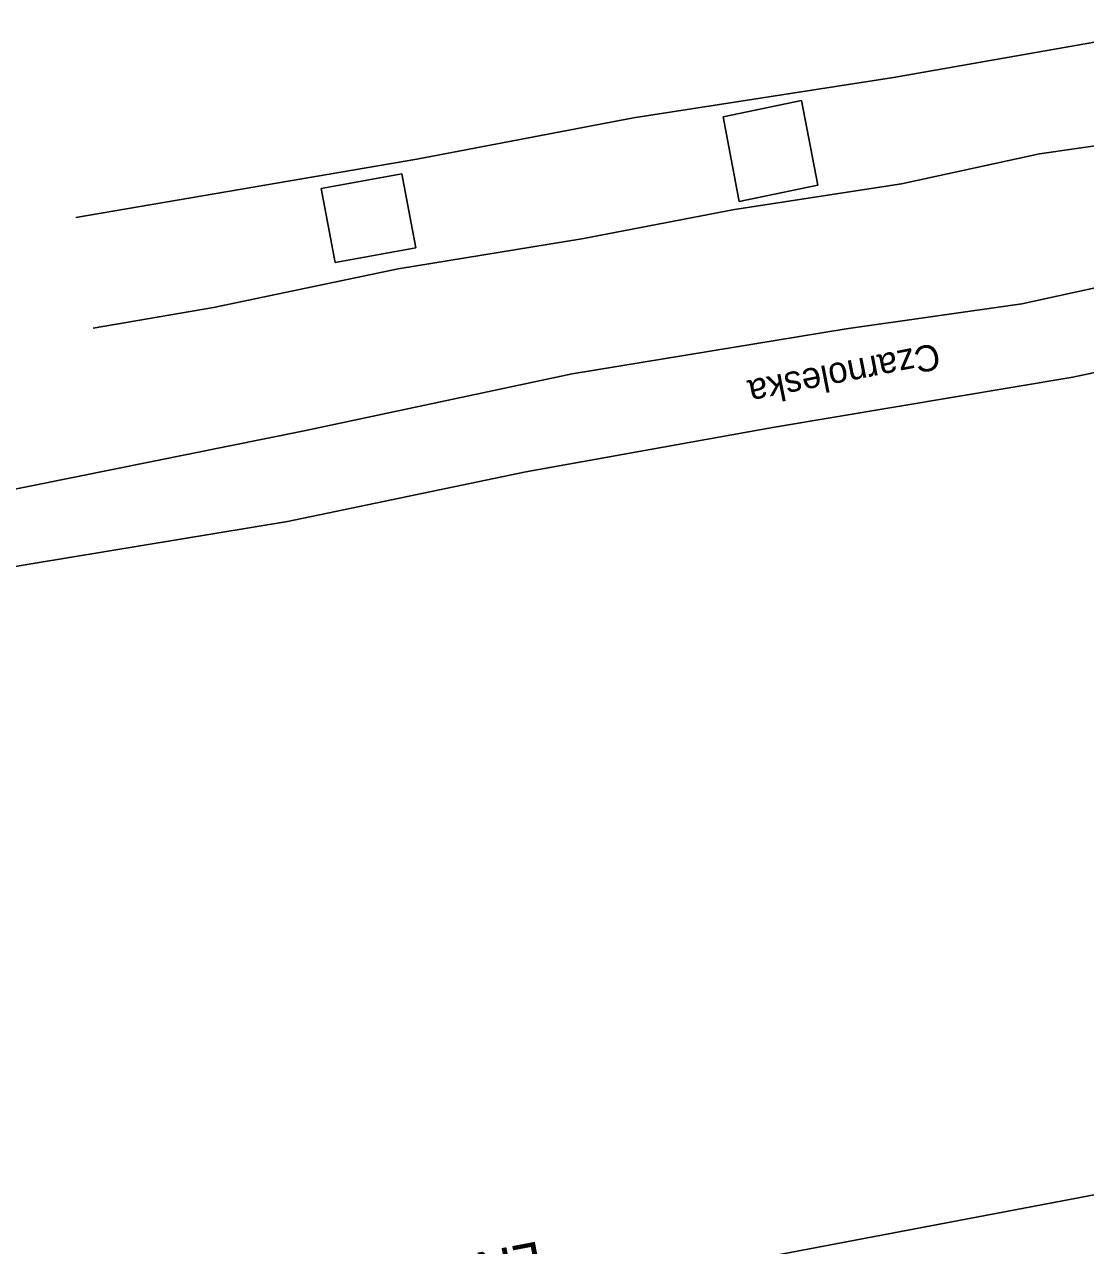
# Model space of a CAD drawing. Extents: x 6541740 to 6566395, y 5525066 to 5530361.
# Drawn here: x 6558683 to 6558734.1, y 5526458.5 to 5526517.4 of the extents above; entities that cross this region are included whole.
import ezdxf

# ---------------------------------------------------------------- set-up
doc = ezdxf.new("R2010")
doc.units = 0
for name, color, linetype in [('TOR_PRZEK_P-komponent', 7, 'Continuous'), ('TOR_PRZEK_P-teren istniejacy', 7, 'Continuous'), ('TOR_PS_ODW-odwodnienie liniowe', 7, 'Continuous'), ('TOR_PS_T-umocnienia skarp', 7, 'Continuous'), ('TOR_PS_T-wypelnienia', 7, 'Continuous')]:
    doc.layers.add(name, color=color, linetype=linetype)

msp = doc.modelspace()

# ---------------------------------------------------------------- linework, layer by layer
at = {"layer": 'TOR_PRZEK_P-komponent'}
msp.add_line((6557909.09, 5526304.528), (6558756.162, 5526465.093), dxfattribs=at)
at = {"layer": 'TOR_PS_T-umocnienia skarp'}
for p, q in [((6558724.803, 5526514.802), (6558739.358, 5526517.352)), ((6558724.803, 5526514.802), (6558739.358, 5526517.352)), ((6558712.286, 5526512.845), (6558724.803, 5526514.802)), ((6558712.286, 5526512.845), (6558724.803, 5526514.802)), ((6558716.602, 5526512.903), (6558720.384, 5526513.689)), ((6558716.602, 5526512.903), (6558720.384, 5526513.689)), ((6558720.384, 5526513.689), (6558721.163, 5526509.602)), ((6558720.384, 5526513.689), (6558721.163, 5526509.602)), ((6558701.859, 5526510.86), (6558712.286, 5526512.845)), ((6558701.859, 5526510.86), (6558712.286, 5526512.845)), ((6558717.382, 5526508.816), (6558716.602, 5526512.903)), ((6558717.382, 5526508.816), (6558716.602, 5526512.903)), ((6558739.41, 5526512.224), (6558731.837, 5526511.118)), ((6558739.41, 5526512.224), (6558731.837, 5526511.118)), ((6558685.45, 5526508.047), (6558701.859, 5526510.86)), ((6558685.45, 5526508.047), (6558701.859, 5526510.86)), ((6558731.837, 5526511.118), (6558725.196, 5526509.674)), ((6558731.837, 5526511.118), (6558725.196, 5526509.674)), ((6558697.254, 5526509.442), (6558701.143, 5526510.149)), ((6558697.254, 5526509.442), (6558701.143, 5526510.149)), ((6558701.143, 5526510.149), (6558701.815, 5526506.597)), ((6558701.143, 5526510.149), (6558701.815, 5526506.597)), ((6558697.925, 5526505.889), (6558697.254, 5526509.442)), ((6558697.925, 5526505.889), (6558697.254, 5526509.442)), ((6558725.196, 5526509.674), (6558717.157, 5526508.434)), ((6558725.196, 5526509.674), (6558717.157, 5526508.434)), ((6558721.163, 5526509.602), (6558717.382, 5526508.816)), ((6558721.163, 5526509.602), (6558717.382, 5526508.816)), ((6558717.157, 5526508.434), (6558709.806, 5526507.026)), ((6558717.157, 5526508.434), (6558709.806, 5526507.026)), ((6558709.806, 5526507.026), (6558700.954, 5526505.579)), ((6558709.806, 5526507.026), (6558700.954, 5526505.579)), ((6558701.815, 5526506.597), (6558697.925, 5526505.889)), ((6558701.815, 5526506.597), (6558697.925, 5526505.889)), ((6558700.954, 5526505.579), (6558692.066, 5526503.718)), ((6558700.954, 5526505.579), (6558692.066, 5526503.718)), ((6558692.066, 5526503.718), (6558686.274, 5526502.723)), ((6558692.066, 5526503.718), (6558686.274, 5526502.723))]:
    msp.add_line(p, q, dxfattribs=at)
at = {"layer": 'TOR_PS_T-wypelnienia'}
for p, q in [((6558730.978, 5526503.901), (6558741.463, 5526506.189)), ((6558730.978, 5526503.901), (6558741.463, 5526506.189)), ((6558722.525, 5526502.687), (6558730.978, 5526503.901)), ((6558722.525, 5526502.687), (6558730.978, 5526503.901)), ((6558709.333, 5526500.525), (6558722.525, 5526502.687)), ((6558709.333, 5526500.525), (6558722.525, 5526502.687)), ((6558743.256, 5526502.439), (6558733.434, 5526500.36)), ((6558743.256, 5526502.439), (6558733.434, 5526500.36)), ((6558696.428, 5526497.782), (6558709.333, 5526500.525)), ((6558696.428, 5526497.782), (6558709.333, 5526500.525)), ((6558733.434, 5526500.36), (6558719.082, 5526497.961)), ((6558733.434, 5526500.36), (6558719.082, 5526497.961)), ((6558719.082, 5526497.961), (6558707.109, 5526495.798)), ((6558719.082, 5526497.961), (6558707.109, 5526495.798)), ((6558696.428, 5526497.782), (6558674.508, 5526493.342)), ((6558696.428, 5526497.782), (6558674.508, 5526493.342)), ((6558707.109, 5526495.798), (6558695.635, 5526493.407)), ((6558707.109, 5526495.798), (6558695.635, 5526493.407)), ((6558695.635, 5526493.407), (6558662.318, 5526487.927)), ((6558695.635, 5526493.407), (6558662.318, 5526487.927))]:
    msp.add_line(p, q, dxfattribs=at)

# ---------------------------------------------------------------- texts
at = {"layer": 'TOR_PRZEK_P-teren istniejacy'}
msp.add_text('Czarnoleska', height=1.25981, rotation=191.19863, dxfattribs=at).set_placement((6558726.91, 5526502.013))
msp.add_text('Czarnoleska', height=1.25981, rotation=191.19863, dxfattribs=at).set_placement((6558726.91, 5526502.013))
at = {"layer": 'TOR_PS_ODW-odwodnienie liniowe'}
msp.add_text('LK 150 - tor nr 3', height=1.875, rotation=190.73324, dxfattribs=at).set_placement((6558707.742, 5526458.753))

doc.saveas('drawing.dxf')
